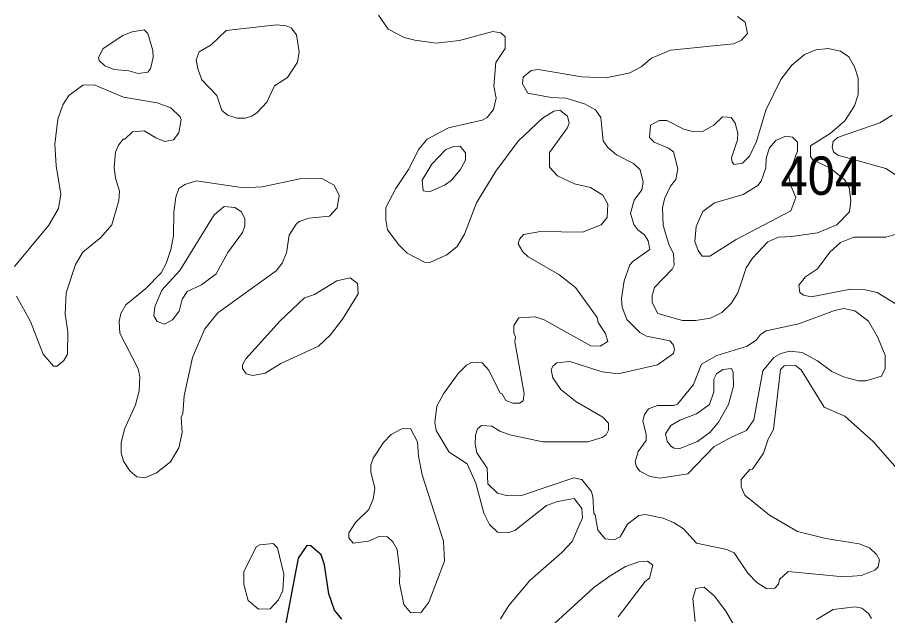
# Model space of a CAD drawing. Extents: x 763.2 to 816.8, y 7896.5 to 7952.7.
# Drawn here: x 810.993 to 814.613, y 7926.593 to 7929.083 of the extents above; entities that cross this region are included whole.
import ezdxf

# ---------------------------------------------------------------- set-up
doc = ezdxf.new("R2010")
doc.units = 0
doc.header["$LTSCALE"] = 0.064
doc.layers.add('1', color=7, linetype='Continuous', lineweight=25)
doc.layers.add('2', color=7, linetype='Continuous', lineweight=13)
doc.layers.add('21', color=7, linetype='Continuous')

msp = doc.modelspace()

# ---------------------------------------------------------------- linework, layer by layer
at = {"layer": '1'}
msp.add_lwpolyline([(812.3425, 7926.578), (812.3125, 7926.6162), (812.289, 7926.6841), (812.2709, 7926.8049), (812.2565, 7926.8464), (812.2134, 7926.8834), (812.1973, 7926.8851), (812.1606, 7926.8319), (812.106, 7926.5483)], dxfattribs=at)
at = {"layer": '2'}
for points in [[(812.4945, 7929.0914), (812.5349, 7929.0342), (812.6018, 7928.9994), (812.6456, 7928.9872), (812.7347, 7928.9759), (812.8314, 7928.9858), (812.9701, 7929.0235), (813.0033, 7929.0186), (813.0223, 7929.0013), (813.022, 7928.9531), (812.9832, 7928.8943), (812.9745, 7928.7968), (812.9841, 7928.7459), (812.974, 7928.6995), (812.9477, 7928.6655), (812.9261, 7928.6552), (812.7863, 7928.6233), (812.6968, 7928.5765), (812.6625, 7928.5344), (812.6203, 7928.4502), (812.5671, 7928.3703), (812.526, 7928.2914), (812.5258, 7928.2399), (812.5329, 7928.1982), (812.5789, 7928.1356), (812.6137, 7928.1014), (812.6862, 7928.0641), (812.709, 7928.0623), (812.7794, 7928.0938), (812.8216, 7928.1296), (812.8534, 7928.1803), (812.9022, 7928.3103), (812.9831, 7928.4424), (813.0763, 7928.5677), (813.1767, 7928.6636), (813.2244, 7928.693), (813.2494, 7928.696), (813.2812, 7928.6721), (813.2883, 7928.6428), (813.2795, 7928.6215), (813.2062, 7928.5198), (813.2062, 7928.459), (813.2402, 7928.4227), (813.3104, 7928.3901), (813.3771, 7928.3743), (813.429, 7928.3432), (813.449, 7928.3059), (813.4461, 7928.2502), (813.4218, 7928.2193), (813.3435, 7928.1886), (813.1688, 7928.192), (813.0983, 7928.1791), (813.0818, 7928.1595), (813.0767, 7928.1397), (813.0957, 7928.1073), (813.1175, 7928.0867), (813.245, 7928.0132), (813.315, 7927.958), (813.4049, 7927.8334), (813.4091, 7927.8128), (813.4401, 7927.7665), (813.4491, 7927.7342), (813.4174, 7927.7137), (813.3779, 7927.7153), (813.184, 7927.824), (813.147, 7927.8369), (813.0782, 7927.8317), (813.0585, 7927.8008), (813.0583, 7927.7676), (813.0647, 7927.7548), (813.0619, 7927.7319), (813.1009, 7927.5174), (813.0973, 7927.4866), (813.0823, 7927.4774), (813.0543, 7927.4771), (813.0248, 7927.4882), (813.0092, 7927.5156), (813.0014, 7927.5184)], [(813.5956, 7928.3968), (813.5838, 7928.4488), (813.5555, 7928.4749), (813.485, 7928.5112), (813.4495, 7928.5409), (813.4298, 7928.5691), (813.4199, 7928.6656), (813.3974, 7928.6975), (813.3522, 7928.7222), (813.2746, 7928.7459), (813.2137, 7928.7494), (813.1164, 7928.7672), (813.0948, 7928.8061), (813.0966, 7928.8344), (813.1302, 7928.8619), (813.1595, 7928.8655), (813.341, 7928.8346), (813.4417, 7928.8312), (813.5402, 7928.8519), (813.5874, 7928.8773), (813.6302, 7928.9133), (813.7102, 7928.9457), (813.9714, 7928.9726), (814.006, 7928.9884), (814.0309, 7929.0159), (814.0211, 7929.0629), (813.9881, 7929.0866)], [(810.9885, 7927.9221), (811.0465, 7927.8172), (811.0997, 7927.6815), (811.1422, 7927.6318), (811.1583, 7927.6318), (811.1852, 7927.6552), (811.201, 7927.6817), (811.2027, 7927.7745), (811.1914, 7927.8469), (811.196, 7927.9364), (811.2339, 7928.0536), (811.2648, 7928.106), (811.3391, 7928.1673), (811.3854, 7928.2197), (811.4149, 7928.3208), (811.4179, 7928.3596), (811.4006, 7928.4132), (811.395, 7928.4593), (811.4012, 7928.5216), (811.4134, 7928.5515), (811.4331, 7928.576), (811.4396, 7928.5756), (811.4715, 7928.6061), (811.5201, 7928.6103), (811.5683, 7928.5812), (811.6061, 7928.5666), (811.6425, 7928.5726), (811.6641, 7928.6022), (811.6744, 7928.6581), (811.6704, 7928.6693), (811.631, 7928.7067), (811.5742, 7928.7276), (811.4335, 7928.7501), (811.3122, 7928.8016), (811.2648, 7928.8002), (811.2061, 7928.7572), (811.1813, 7928.7185), (811.1601, 7928.6587), (811.1486, 7928.555), (811.1537, 7928.4642), (811.173, 7928.3476), (811.1632, 7928.2874), (811.1239, 7928.2183), (810.981, 7928.0465)], [(814.6326, 7928.6752), (814.5802, 7928.6438), (814.405, 7928.5832), (814.387, 7928.5659), (814.3828, 7928.5426), (814.3879, 7928.5229), (814.4064, 7928.5091), (814.6058, 7928.4534), (814.6759, 7928.408)], [(813.5739, 7928.1991), (813.5577, 7928.2209), (813.5431, 7928.2681), (813.5581, 7928.3215), (813.5909, 7928.3653), (813.5956, 7928.3968)], [(814.2542, 7927.6155), (814.2293, 7927.6342), (814.1825, 7927.6328), (814.1673, 7927.6171), (814.1378, 7927.367), (814.1167, 7927.3275), (814.0974, 7927.2697), (814.0509, 7927.2032), (814.0396, 7927.2007), (814.0033, 7927.1591), (814.0039, 7927.1293), (814.0187, 7927.0939), (814.1221, 7927.0113), (814.2389, 7926.9427), (814.3566, 7926.9134), (814.4946, 7926.892), (814.5377, 7926.8752), (814.5672, 7926.8475), (814.5798, 7926.8247), (814.5734, 7926.7958), (814.5604, 7926.7826), (814.5045, 7926.7606), (814.4296, 7926.754), (814.199, 7926.7767), (814.1634, 7926.7431), (814.1593, 7926.7233), (814.1438, 7926.7072), (814.1106, 7926.7047), (814.0691, 7926.7309), (814.0317, 7926.7698), (813.975, 7926.854), (813.9438, 7926.8682), (813.8174, 7926.8947), (813.7646, 7926.9538), (813.7229, 7926.9804), (813.6789, 7926.999), (813.6046, 7927.0134), (813.5779, 7927.0101), (813.5309, 7926.9735), (813.5007, 7926.9212), (813.476, 7926.9083), (813.4379, 7926.9123), (813.4073, 7926.9488), (813.3968, 7927.0122), (813.3905, 7927.0178), (813.3868, 7927.0907), (813.3802, 7927.1106), (813.341, 7927.1593), (813.3081, 7927.1662), (813.0904, 7927.0925), (813.0326, 7927.0909), (812.9901, 7927.1025), (812.9497, 7927.141), (812.9465, 7927.2063), (812.9041, 7927.271), (812.8972, 7927.3061), (812.8992, 7927.3446), (812.9073, 7927.3701), (812.9233, 7927.3846), (812.9672, 7927.3817), (812.9998, 7927.3601), (813.0408, 7927.345), (813.179, 7927.3158), (813.3665, 7927.3161), (813.4262, 7927.3342), (813.442, 7927.3454), (813.4517, 7927.365), (813.4522, 7927.3944), (813.4281, 7927.419), (813.3165, 7927.4846), (813.2539, 7927.5347), (813.2205, 7927.582), (813.2129, 7927.6153), (813.2199, 7927.6316), (813.2366, 7927.6446), (813.291, 7927.6512), (813.4258, 7927.6071), (813.4928, 7927.5988), (813.6562, 7927.6366), (813.7218, 7927.6844), (813.7271, 7927.7027), (813.7209, 7927.7212), (813.7066, 7927.737), (813.6104, 7927.7565), (813.5825, 7927.7715), (813.5288, 7927.8249), (813.5091, 7927.8766), (813.5054, 7927.9133), (813.5169, 7927.9856), (813.5409, 7928.0526), (813.5547, 7928.0688), (813.6234, 7928.1162), (813.6166, 7928.1531), (813.6013, 7928.1779), (813.5739, 7928.1991)], [(814.6445, 7928.1784), (814.6057, 7928.1674), (814.4722, 7928.1675), (814.4177, 7928.1455), (814.3727, 7928.106), (814.322, 7928.0359), (814.2712, 7928.0029), (814.2443, 7927.968), (814.2481, 7927.9378), (814.2636, 7927.9273), (814.2948, 7927.9192), (814.4604, 7927.9519), (814.5137, 7927.9503), (814.5696, 7927.9374), (814.6491, 7927.8895)], [(813.0014, 7927.5184), (812.9536, 7927.6147), (812.9259, 7927.6447), (812.8847, 7927.6479), (812.8606, 7927.6359), (812.826, 7927.6001)], [(814.7059, 7927.1794), (814.6724, 7927.1815), (814.5525, 7927.3171), (814.4354, 7927.4237), (814.3492, 7927.4602), (814.2542, 7927.6155)], [(812.826, 7927.6001), (812.7649, 7927.5167), (812.7377, 7927.4651), (812.7295, 7927.3969), (812.7347, 7927.3629), (812.7894, 7927.273), (812.8634, 7927.2248), (812.9001, 7927.1441), (812.9332, 7927.0192), (812.9565, 7926.9726), (812.9906, 7926.9402), (813.037, 7926.9395), (813.062, 7926.9467), (813.1941, 7927.0509), (813.2397, 7927.068), (813.3089, 7927.0809), (813.3409, 7927.0392), (813.344, 7926.9997), (813.3004, 7926.9022), (813.2583, 7926.8554), (813.1241, 7926.7391), (813.0374, 7926.6346), (813.0026, 7926.5791)], [(813.2106, 7926.5447), (813.3914, 7926.7095), (813.4583, 7926.7592), (813.5227, 7926.797), (813.5776, 7926.8163), (813.6148, 7926.8195), (813.6364, 7926.803), (813.6229, 7926.7487), (813.6043, 7926.7355), (813.4918, 7926.5874)], [(813.8125, 7926.5689), (813.8029, 7926.6643), (813.8149, 7926.7065), (813.8502, 7926.7109), (813.8931, 7926.6734), (813.9403, 7926.6115), (814, 7926.5094)], [(814.3168, 7926.5766), (814.3868, 7926.6192), (814.4776, 7926.629), (814.5054, 7926.624), (814.5334, 7926.6015), (814.5467, 7926.5817)]]:
    msp.add_lwpolyline(points, dxfattribs=at)
for points in [[(811.4319, 7929.0069), (811.4694, 7929.0231), (811.5198, 7929.0314), (811.5359, 7929.0153), (811.556, 7928.9446), (811.5578, 7928.9159), (811.547, 7928.8681), (811.5346, 7928.8546), (811.4945, 7928.8494), (811.4556, 7928.8606), (811.3945, 7928.866), (811.3557, 7928.8807), (811.3327, 7928.9026), (811.3301, 7928.915), (811.3493, 7928.9531)], [(812.1575, 7928.896), (812.1642, 7928.9387), (812.1541, 7929.0104), (812.1319, 7929.0385), (812.1113, 7929.048), (812.0704, 7929.0511), (811.8607, 7929.0284), (811.7994, 7928.9677), (811.7486, 7928.9393), (811.737, 7928.9059), (811.7429, 7928.8681), (811.7603, 7928.8234), (811.8219, 7928.7579), (811.8433, 7928.6955), (811.8684, 7928.6752), (811.9052, 7928.6637), (811.9405, 7928.6639), (811.9685, 7928.6721), (811.9901, 7928.6867), (812.0297, 7928.73), (812.0623, 7928.7977), (812.116, 7928.8323)], [(813.9229, 7927.8549), (813.962, 7927.8914), (813.9905, 7927.9369), (814.0246, 7928.0406), (814.0509, 7928.0802), (814.1154, 7928.148), (814.1596, 7928.1684), (814.2146, 7928.1709), (814.3215, 7928.186), (814.4014, 7928.2192), (814.4547, 7928.2739), (814.4602, 7928.3209), (814.4535, 7928.3753), (814.4341, 7928.4083), (814.3729, 7928.4564), (814.3017, 7928.4892), (814.2928, 7928.5031), (814.293, 7928.5483), (814.3742, 7928.5988), (814.4354, 7928.6521), (814.4761, 7928.7141), (814.4907, 7928.7618), (814.4913, 7928.8291), (814.4758, 7928.8768), (814.4517, 7928.9183), (814.4171, 7928.9423), (814.3658, 7928.9528), (814.315, 7928.9473), (814.2679, 7928.9282), (814.2144, 7928.8833), (814.1693, 7928.8246), (814.1063, 7928.6968), (814.0671, 7928.5668), (814.038, 7928.5049), (814.01, 7928.4759), (813.9749, 7928.4698), (813.9661, 7928.4803), (813.9639, 7928.4987), (813.9883, 7928.5733), (813.9901, 7928.6003), (813.9784, 7928.6423), (813.9626, 7928.6656), (813.9256, 7928.6681), (813.8898, 7928.6341), (813.8424, 7928.6078), (813.7959, 7928.6093), (813.7659, 7928.6179), (813.6946, 7928.6539), (813.6632, 7928.6536), (813.6266, 7928.6345), (813.6222, 7928.5822), (813.6423, 7928.563), (813.7018, 7928.5389), (813.7218, 7928.5238), (813.7403, 7928.4524), (813.7318, 7928.4079), (813.7104, 7928.3802), (813.6851, 7928.3281), (813.6762, 7928.29), (813.6799, 7928.2163), (813.7026, 7928.1395), (813.7217, 7928.0981), (813.7254, 7928.0516), (813.7172, 7928.0343), (813.6438, 7927.9587), (813.6336, 7927.9257), (813.6337, 7927.8964), (813.6578, 7927.851), (813.7593, 7927.8209), (813.8142, 7927.8206), (813.8757, 7927.8311)], [(814.2382, 7928.5278), (814.2383, 7928.5627), (814.2176, 7928.5842), (814.189, 7928.5879), (814.1477, 7928.5705), (814.1224, 7928.5399), (814.1084, 7928.4969), (814.106, 7928.456), (814.0875, 7928.4004), (814.0737, 7928.3828), (814.0121, 7928.3452), (813.8931, 7928.3103), (813.8449, 7928.2751), (813.8161, 7928.2124), (813.8109, 7928.1502), (813.8245, 7928.1126), (813.8422, 7928.089), (813.874, 7928.0891), (813.9829, 7928.1584), (814.211, 7928.2776), (814.2308, 7928.3329), (814.2074, 7928.3885), (814.2016, 7928.4261)], [(812.7986, 7928.4052), (812.8343, 7928.4478), (812.8575, 7928.4879), (812.8574, 7928.5187), (812.8341, 7928.5469), (812.8091, 7928.5455), (812.7758, 7928.5335), (812.7165, 7928.4713), (812.677, 7928.4049), (812.6803, 7928.3603), (812.7074, 7928.3563), (812.7717, 7928.3857)], [(812.112, 7928.1034), (812.1235, 7928.1761), (812.1523, 7928.2225), (812.1652, 7928.233), (812.2056, 7928.2475), (812.2917, 7928.2547), (812.3229, 7928.2894), (812.3316, 7928.3415), (812.3101, 7928.384), (812.2598, 7928.4126), (812.1675, 7928.4105), (812.0111, 7928.378), (811.9328, 7928.3729), (811.7371, 7928.4022), (811.6897, 7928.3868), (811.6644, 7928.3704), (811.6518, 7928.3348), (811.6431, 7928.2727), (811.6414, 7928.1741), (811.6314, 7928.116), (811.6122, 7928.0579), (811.5903, 7928.0191), (811.5276, 7927.9548), (811.4442, 7927.8863), (811.4232, 7927.8501), (811.4164, 7927.8166), (811.4182, 7927.7687), (811.4949, 7927.6206), (811.5018, 7927.5865), (811.4985, 7927.528), (811.4842, 7927.4702), (811.4376, 7927.3696), (811.4247, 7927.3126), (811.4248, 7927.271), (811.4344, 7927.2362), (811.4609, 7927.1961), (811.4889, 7927.17), (811.5231, 7927.1666), (811.5713, 7927.1875), (811.6294, 7927.2333), (811.6645, 7927.2914), (811.6776, 7927.3557), (811.6745, 7927.4185), (811.681, 7927.4335), (811.686, 7927.5076), (811.721, 7927.6675), (811.7728, 7927.7864), (811.8262, 7927.8538), (812.0694, 7928.0282), (812.0945, 7928.0593)], [(811.939, 7928.2157), (811.9389, 7928.2445), (811.9256, 7928.2738), (811.8967, 7928.2919), (811.8532, 7928.2952), (811.8109, 7928.2609), (811.6683, 7928.0298), (811.593, 7927.9468), (811.5642, 7927.8785), (811.5596, 7927.841), (811.5743, 7927.8174), (811.6042, 7927.8058), (811.6376, 7927.8246), (811.6658, 7927.8595), (811.6779, 7927.9093), (811.6992, 7927.9421), (811.7581, 7927.9694), (811.8194, 7928.0148), (811.8682, 7928.1036), (811.9285, 7928.1875)], [(812.1873, 7927.9158), (812.2284, 7927.93), (812.3217, 7927.9861), (812.3776, 7927.9994), (812.4074, 7927.9758), (812.4105, 7927.9319), (812.3457, 7927.8261), (812.2957, 7927.7615), (812.2447, 7927.7149), (812.0881, 7927.6426), (812.0239, 7927.602), (811.9717, 7927.5923), (811.9441, 7927.5988), (811.9293, 7927.6214), (811.9297, 7927.6374), (811.9427, 7927.6616), (812.0853, 7927.8205)], [(814.0266, 7927.364), (814.0564, 7927.4072), (814.0942, 7927.6121), (814.1395, 7927.6673), (814.1693, 7927.6841), (814.2061, 7927.694), (814.2579, 7927.6874), (814.3209, 7927.6536), (814.381, 7927.6094), (814.4295, 7927.5871), (814.4909, 7927.57), (814.5228, 7927.5696), (814.5873, 7927.5895), (814.6029, 7927.6217), (814.6027, 7927.677), (814.5711, 7927.7532), (814.5338, 7927.8187), (814.477, 7927.8612), (814.4309, 7927.8714), (814.3922, 7927.863), (814.2436, 7927.8071), (814.108, 7927.7783), (814.0838, 7927.763), (814.0673, 7927.7403), (814.0285, 7927.7149), (813.9025, 7927.6756), (813.8389, 7927.6394), (813.8062, 7927.5554), (813.7391, 7927.4726), (813.7221, 7927.4673), (813.6564, 7927.4671), (813.6184, 7927.4537), (813.6011, 7927.43), (813.5941, 7927.4031), (813.6089, 7927.3466), (813.6088, 7927.3216), (813.5757, 7927.2759), (813.5627, 7927.2327), (813.5682, 7927.2121), (813.5829, 7927.1939), (813.6255, 7927.1725), (813.6658, 7927.1651), (813.7826, 7927.1832), (813.8914, 7927.2962), (813.966, 7927.3377)], [(813.8718, 7927.471), (813.8896, 7927.524), (813.8902, 7927.5776), (813.9013, 7927.5997), (813.9278, 7927.6167), (813.9633, 7927.6213), (813.9703, 7927.605), (813.972, 7927.5486), (813.9518, 7927.4718), (813.9103, 7927.3979), (813.8746, 7927.3569), (813.8218, 7927.3174), (813.7494, 7927.2885), (813.7245, 7927.2893), (813.7112, 7927.2976), (813.6966, 7927.3195), (813.6896, 7927.3494), (813.7115, 7927.3839), (813.7492, 7927.4066), (813.8182, 7927.4331)], [(812.5818, 7926.7281), (812.5831, 7926.776), (812.5732, 7926.8684), (812.555, 7926.9005), (812.5321, 7926.9212), (812.501, 7926.9232), (812.4527, 7926.9034), (812.3896, 7926.8939), (812.3718, 7926.9161), (812.3713, 7926.9382), (812.3997, 7926.9808), (812.4545, 7927.0343), (812.4732, 7927.0777), (812.4797, 7927.123), (812.4637, 7927.1912), (812.4633, 7927.2193), (812.4733, 7927.2485), (812.5155, 7927.3139), (812.5474, 7927.3464), (812.5925, 7927.3702), (812.6287, 7927.3718), (812.6572, 7927.3168), (812.6609, 7927.2571), (812.6769, 7927.1796), (812.7659, 7926.9028), (812.769, 7926.8195), (812.7041, 7926.6491), (812.6712, 7926.6046), (812.6285, 7926.6061), (812.6006, 7926.6399)], [(811.9861, 7926.8795), (812.0017, 7926.887), (812.0561, 7926.8938), (812.0754, 7926.8746), (812.1017, 7926.7649), (812.0969, 7926.698), (812.0786, 7926.6588), (812.044, 7926.6211), (811.996, 7926.6206), (811.953, 7926.6558), (811.9344, 7926.7221), (811.9341, 7926.7755)]]:
    msp.add_lwpolyline(points, close=True, dxfattribs=at)

# ---------------------------------------------------------------- texts
at = {"layer": '21', "width": 0.95}
msp.add_text('404', height=0.16, dxfattribs=at).set_placement((814.1676, 7928.344))

doc.saveas('drawing.dxf')
